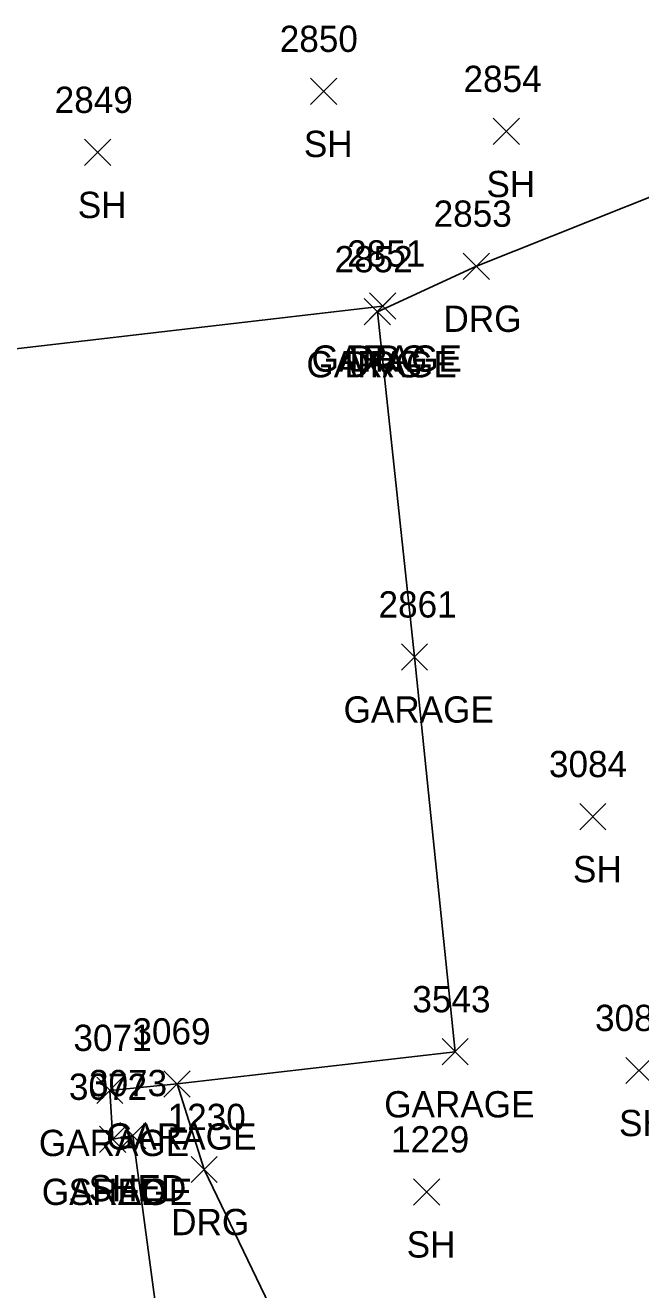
# Model space of a CAD drawing. Extents: x 1461855 to 1464118, y 556196 to 557441.
# Drawn here: x 1462325.7 to 1462372.6, y 556586.6 to 556682.8 of the extents above; entities that cross this region are included whole.
import ezdxf

# ---------------------------------------------------------------- set-up
doc = ezdxf.new("R2010")
doc.units = 0
for name, color, linetype in [('L_A', 7, 'Continuous'), ('L_I', 7, 'Continuous'), ('L_TIC', 7, 'Continuous'), ('LBC', 7, 'Continuous'), ('R_A', 7, 'Continuous'), ('R_I', 7, 'Continuous'), ('R_TIC', 7, 'Continuous'), ('RDG', 7, 'Continuous')]:
    doc.layers.add(name, color=color, linetype=linetype)

msp = doc.modelspace()

# ---------------------------------------------------------------- linework, layer by layer
at = {"layer": 'L_TIC'}
for points in [[(1462347.458, 556676.799), (1462349.458, 556678.799)], [(1462349.458, 556676.799), (1462347.458, 556678.799)], [(1462361.357, 556673.749), (1462363.357, 556675.749)], [(1462363.357, 556673.749), (1462361.357, 556675.749)], [(1462330.249, 556672.157), (1462332.249, 556674.157)], [(1462332.249, 556672.157), (1462330.249, 556674.157)], [(1462351.545, 556660.027), (1462353.545, 556662.027)], [(1462353.545, 556660.027), (1462351.545, 556662.027)], [(1462351.938, 556660.461), (1462353.938, 556662.461)], [(1462353.938, 556660.461), (1462351.938, 556662.461)], [(1462354.37, 556633.749), (1462356.37, 556635.749)], [(1462356.37, 556633.749), (1462354.37, 556635.749)], [(1462354.37, 556633.749), (1462356.37, 556635.749)], [(1462356.37, 556633.749), (1462354.37, 556635.749)], [(1462367.943, 556621.599), (1462369.943, 556623.599)], [(1462369.943, 556621.599), (1462367.943, 556623.599)], [(1462357.465, 556603.7), (1462359.465, 556605.7)], [(1462359.465, 556603.7), (1462357.465, 556605.7)], [(1462371.45, 556602.274), (1462373.45, 556604.274)], [(1462373.45, 556602.274), (1462371.45, 556604.274)], [(1462336.292, 556601.251), (1462338.292, 556603.251)], [(1462338.292, 556601.251), (1462336.292, 556603.251)], [(1462331.177, 556600.758), (1462333.177, 556602.758)], [(1462333.177, 556600.758), (1462331.177, 556602.758)], [(1462331.402, 556597.036), (1462333.402, 556599.036)], [(1462333.402, 556597.036), (1462331.402, 556599.036)], [(1462331.402, 556597.036), (1462333.402, 556599.036)], [(1462333.402, 556597.036), (1462331.402, 556599.036)], [(1462332.927, 556597.318), (1462334.927, 556599.318)], [(1462334.927, 556597.318), (1462332.927, 556599.318)], [(1462355.286, 556593.034), (1462357.286, 556595.034)], [(1462357.286, 556593.034), (1462355.286, 556595.034)]]:
    msp.add_lwpolyline(points, dxfattribs=at)
at = {"layer": 'LBC'}
for points in [[(1462312.332, 556656.729), (1462352.938, 556661.461), (1462352.545, 556661.027), (1462355.37, 556634.749)], [(1462355.37, 556634.749), (1462358.465, 556604.7)], [(1462337.292, 556602.251), (1462358.465, 556604.7)], [(1462337.292, 556602.251), (1462332.177, 556601.758), (1462332.402, 556598.036)], [(1462332.402, 556598.036), (1462333.927, 556598.318), (1462337.442, 556572.212)]]:
    msp.add_lwpolyline(points, dxfattribs=at)
at = {"layer": 'R_TIC'}
for points in [[(1462359.085, 556663.491), (1462361.085, 556665.491)], [(1462361.085, 556663.491), (1462359.085, 556665.491)], [(1462351.545, 556660.027), (1462353.545, 556662.027)], [(1462353.545, 556660.027), (1462351.545, 556662.027)], [(1462351.938, 556660.461), (1462353.938, 556662.461)], [(1462353.938, 556660.461), (1462351.938, 556662.461)], [(1462338.358, 556594.737), (1462340.358, 556596.737)], [(1462340.358, 556594.737), (1462338.358, 556596.737)]]:
    msp.add_lwpolyline(points, dxfattribs=at)
at = {"layer": 'RDG'}
for points in [[(1462352.545, 556661.027), (1462360.085, 556664.491), (1462382.891, 556673.578), (1462390.633, 556682.523)], [(1462339.358, 556595.737), (1462337.292, 556602.251)], [(1462339.358, 556595.737), (1462349.956, 556573.723), (1462350.638, 556554.62), (1462363.107, 556531.916), (1462365.304, 556525.049), (1462369.29, 556516.899), (1462379.79, 556505.69), (1462382.501, 556497.281), (1462387.1, 556495.597), (1462388.907, 556495.937), (1462400.255, 556494.743), (1462406.046, 556490.118)]]:
    msp.add_lwpolyline(points, dxfattribs=at)

# ---------------------------------------------------------------- texts
at = {"layer": 'L_A'}
for s, p in [('SH', (1462346.946, 556672.799)), ('SH', (1462360.845, 556669.749)), ('SH', (1462329.737, 556668.157)), ('GARAGE', (1462347.536, 556656.461)), ('GARAGE', (1462347.144, 556656.027)), ('GARAGE', (1462349.968, 556629.749)), ('GARAGE', (1462349.968, 556629.749)), ('SH', (1462367.431, 556617.599)), ('GARAGE', (1462353.063, 556599.7)), ('SH', (1462370.938, 556598.274)), ('GARAGE', (1462326.776, 556596.758)), ('GARAGE', (1462331.891, 556597.251)), ('GARAGE', (1462327, 556593.036)), ('SHED', (1462329.039, 556593.036)), ('SHED', (1462330.565, 556593.318)), ('SH', (1462354.775, 556589.034))]:
    msp.add_text(s, height=2, dxfattribs=at).set_placement(p)
at = {"layer": 'L_I'}
for s, p in [('2850', (1462345.111, 556680.799)), ('2854', (1462359.097, 556677.749)), ('2849', (1462327.981, 556676.157)), ('2852', (1462349.286, 556664.027)), ('2851', (1462350.245, 556664.461)), ('2861', (1462352.63, 556637.749)), ('2861', (1462352.63, 556637.749)), ('3084', (1462365.604, 556625.599)), ('3543', (1462355.205, 556607.7)), ('3083', (1462369.112, 556606.274)), ('3069', (1462333.899, 556605.251)), ('3071', (1462329.406, 556604.758)), ('3073', (1462330.589, 556601.318)), ('3072', (1462329.063, 556601.036)), ('3072', (1462329.063, 556601.036)), ('1229', (1462353.586, 556597.034))]:
    msp.add_text(s, height=2, dxfattribs=at).set_placement(p)
at = {"layer": 'R_A'}
for p in [(1462357.573, 556659.491), (1462350.426, 556656.461), (1462350.034, 556656.027), (1462336.846, 556590.737)]:
    msp.add_text('DRG', height=2, dxfattribs=at).set_placement(p)
at = {"layer": 'R_I'}
for s, p in [('2853', (1462356.825, 556667.491)), ('2852', (1462349.286, 556664.027)), ('2851', (1462350.245, 556664.461)), ('1230', (1462336.578, 556598.737))]:
    msp.add_text(s, height=2, dxfattribs=at).set_placement(p)

doc.saveas('drawing.dxf')
